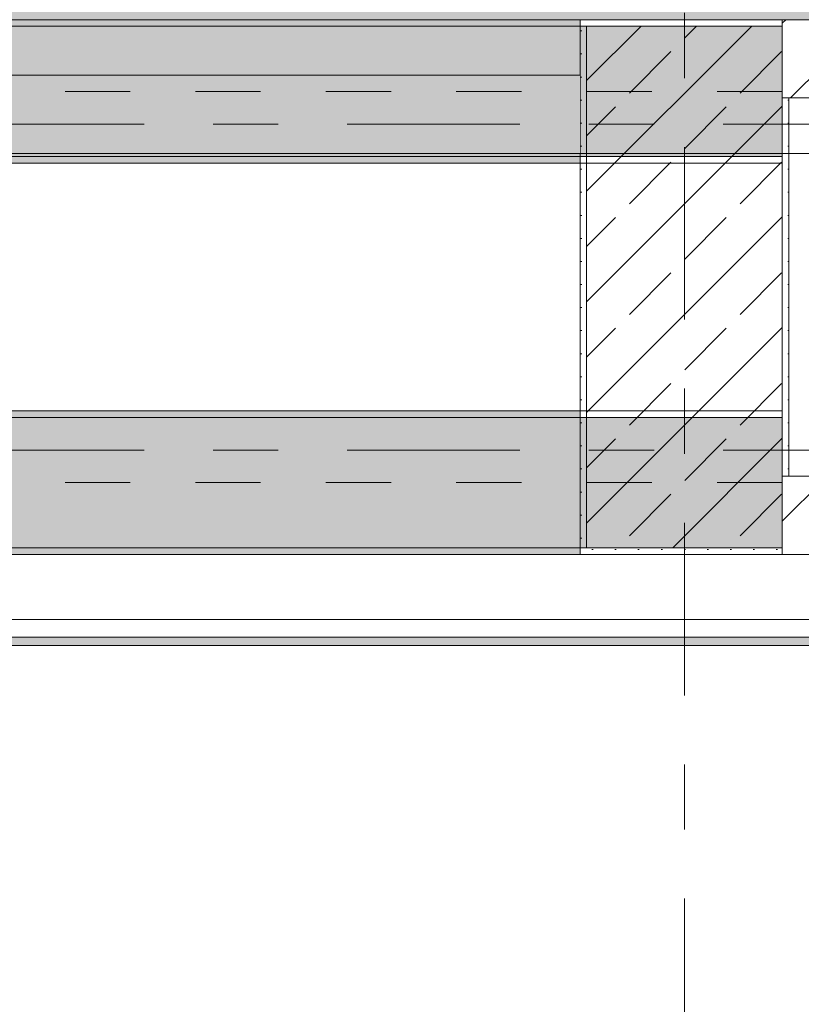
# Model space of a CAD drawing. Header units: metres. Extents: x -3.6 to 84.5, y -11 to 16.8.
# Tile 323 of 361: x 60.7 to 61.9, y 4.5 to 6. Entities that reach past the tile are written whole.
import ezdxf

# ---------------------------------------------------------------- set-up
doc = ezdxf.new("R2010")
doc.units = ezdxf.units.M
doc.header["$MEASUREMENT"] = 0
for name, pattern in [('Achse', [0.2, 0.1, -0.05, 0, -0.05]), ('Punktlinie weit', [0.06, 0.01, -0.05]), ('Strichlinie doppelt', [0.546806, 0.264583, -0.105833, 0.070556, -0.105833]), ('Wipeout_Contour', [1, 0, -1])]:
    doc.linetypes.add(name, pattern=pattern)
for name, color, linetype in [('451 - Universal.Achsen Raster', 7, 'Continuous'), ('605 - Struktur.Wand Innen', 7, 'Continuous'), ('607 - Struktur.Stütze', 7, 'Continuous'), ('608 - Struktur.Träger', 7, 'Continuous'), ('Neubau_651 - Abdeckung.Decke abgehängt_ bekleidet', 7, 'Continuous'), ('Neubau_653 - Abdeckung.TB Verkofferung', 7, 'Continuous')]:
    doc.layers.add(name, color=color, linetype=linetype)
pattern_1 = [(45, (0, 0), (-0.01767767, 0.01767767), [0, -0.025])]
pattern_2 = [(45, (0, 0), (-0.08485281, 0.08485281), []), (45, (-0.04243, 0.04243), (-0.08485281, 0.08485281), [0.09, -0.03])]
pattern_3 = [(45, (0, 0), (-0.06363961, 0.06363961), [])]

msp = doc.modelspace()

# ---------------------------------------------------------------- hatches: boundary and pattern name
at = {"layer": '607 - Struktur.Stütze', "linetype": 'Continuous', "lineweight": 0, "true_color": 0x000000}
h = msp.add_hatch(dxfattribs=at)
h.set_pattern_fill('Gips_0001', color=18, style=0, pattern_type=2)
h.set_pattern_definition(pattern_1)
h.paths.add_polyline_path([(61.88, 6.01), (61.57, 6.01), (61.57, 5.19), (61.88, 5.19), (61.88, 5.2), (61.58, 5.2), (61.58, 6), (61.88, 6)])
h = msp.add_hatch(dxfattribs=at)
h.set_pattern_fill('Beton__Stahlbeton_0001', color=18, style=0, pattern_type=2)
h.set_pattern_definition(pattern_2)
h.paths.add_polyline_path([(61.58, 5.2), (61.88, 5.2), (61.88, 6), (61.58, 6)])
h = msp.add_hatch(dxfattribs=at)
h.set_pattern_fill('Gips_0001', color=18, style=0, pattern_type=2)
h.set_pattern_definition(pattern_1)
h.paths.add_polyline_path([(61.88, 5.31), (61.89, 5.31), (61.89, 5.89), (61.88, 5.89)])
at = {"layer": '608 - Struktur.Träger', "linetype": 'Continuous', "lineweight": 0, "true_color": 0x000000}
h = msp.add_hatch(dxfattribs=at)
h.set_pattern_fill('Gips_0001', color=18, style=0, pattern_type=2)
h.set_pattern_definition(pattern_1)
h.paths.add_polyline_path([(54.69, 6.01), (54.69, 6), (61.57, 6), (61.57, 6.01)])
h = msp.add_hatch(dxfattribs=at)
h.set_pattern_fill('Gips_0001', color=18, style=0, pattern_type=2)
h.set_pattern_definition(pattern_1)
h.paths.add_polyline_path([(58.205, 5.41), (58.205, 5.4), (61.57, 5.4), (61.57, 5.41)])
h = msp.add_hatch(dxfattribs=at)
h.set_pattern_fill('Gips_0001', color=18, style=0, pattern_type=2)
h.set_pattern_definition(pattern_1)
h.paths.add_polyline_path([(58.205, 5.2), (58.205, 5.19), (61.57, 5.19), (61.57, 5.2)])
at = {"layer": 'Neubau_651 - Abdeckung.Decke abgehängt_ bekleidet', "linetype": 'Continuous', "lineweight": 13, "true_color": 0xffbfbf}
h = msp.add_hatch(dxfattribs=at)
h.set_pattern_fill('sechseckig_0001', color=254, style=0, pattern_type=2)
h.set_pattern_definition([(90, (0, 0), (-0.12990375, 0), [0.075, -0.15]), (90, (-0.06495, 0.1125), (-0.12990375, 0), [0.075, -0.15]), (150, (5e-18, 0.075), (0.06495188, 0.11249995), [0.075, -0.15]), (150, (-0.1299, 0.075), (0.06495188, 0.11249995), [0.075, -0.15]), (210, (0, 0), (-0.06495187, 0.11249995), [0.075, -0.15]), (210, (-0.1299, 8e-18), (-0.06495187, 0.11249995), [0.075, -0.15])])
h.paths.add_polyline_path([(54.37, 6.135), (54.37, 6.01), (61.88, 6.01), (62.025, 6.01), (62.025, 8.09), (61.88, 8.09), (54.37, 8.09)])
h.paths.add_polyline_path([(58.3325, 7.39), (59.0325, 7.39), (59.0325, 6.71), (58.3325, 6.71)], flags=0)
at = {"layer": 'Neubau_653 - Abdeckung.TB Verkofferung', "linetype": 'Continuous', "lineweight": 0, "true_color": 0x000000}
h = msp.add_hatch(dxfattribs=at)
h.set_pattern_fill('Gips_0001', color=18, style=0, pattern_type=2)
h.set_pattern_definition(pattern_1)
h.paths.add_polyline_path([(58.205, 5.0505), (62.025, 5.0505), (62.025, 5.063), (58.205, 5.063)])

# ---------------------------------------------------------------- linework, layer by layer
at = {"layer": '451 - Universal.Achsen Raster', "color": 160, "linetype": 'Strichlinie doppelt', "lineweight": 9, "true_color": 0x3232ff}
for p, q in [((61.73, -10.585), (61.73, 16.355)), ((64.935, 5.35), (-3.175, 5.35))]:
    msp.add_line(p, q, dxfattribs=at)
at = {"layer": '607 - Struktur.Stütze', "color": 7, "linetype": 'Continuous', "lineweight": 5, "flags": 128}
for points in [[(61.88, 6.01), (61.57, 6.01), (61.57, 5.19), (61.88, 5.19)], [(61.89, 5.31), (61.89, 5.89)]]:
    msp.add_lwpolyline(points, dxfattribs=at)
at = {"layer": '607 - Struktur.Stütze', "color": 7, "linetype": 'Continuous', "lineweight": 13, "flags": 128}
msp.add_lwpolyline([(61.58, 5.2), (61.88, 5.2), (61.88, 6), (61.58, 6)], close=True, dxfattribs=at)
at = {"layer": '608 - Struktur.Träger', "color": 7, "linetype": 'Continuous', "lineweight": 5}
for p, q in [((61.57, 6.01), (54.69, 6.01)), ((61.57, 6.01), (61.57, 6)), ((61.57, 5.79), (58.205, 5.79)), ((61.57, 5.41), (58.205, 5.41)), ((61.57, 5.41), (61.57, 5.4)), ((61.57, 5.2), (61.57, 5.19)), ((61.57, 5.19), (58.205, 5.19))]:
    msp.add_line(p, q, dxfattribs=at)
at = {"layer": '608 - Struktur.Träger', "color": 7, "linetype": 'Continuous', "lineweight": 13}
for p, q in [((61.57, 6), (54.69, 6)), ((0.38, 5.79), (61.88, 5.79)), ((0.38, 5.41), (61.88, 5.41)), ((61.57, 5.4), (58.205, 5.4)), ((61.88, 5.4), (61.57, 5.4))]:
    msp.add_line(p, q, dxfattribs=at)
at = {"layer": 'Neubau_651 - Abdeckung.Decke abgehängt_ bekleidet', "color": 1, "linetype": 'Punktlinie weit', "lineweight": 13, "flags": 128}
msp.add_lwpolyline([(54.37, 6.135), (54.37, 6.01), (61.88, 6.01), (62.025, 6.01), (62.025, 8.09), (61.88, 8.09), (54.37, 8.09)], close=True, dxfattribs=at)
at = {"layer": 'Neubau_653 - Abdeckung.TB Verkofferung', "color": 1, "linetype": 'Continuous', "lineweight": 9}
for p, q in [((54.605, 5.805), (62.025, 5.805)), ((54.605, 5.0505), (62.025, 5.0505))]:
    msp.add_line(p, q, dxfattribs=at)
at = {"layer": 'Neubau_653 - Abdeckung.TB Verkofferung', "color": 1, "linetype": 'Continuous', "lineweight": 5}
for p, q in [((62.025, 5.19), (58.205, 5.19)), ((62.025, 5.09), (58.205, 5.09)), ((62.025, 5.063), (58.205, 5.063)), ((62.025, 5.0505), (58.205, 5.0505))]:
    msp.add_line(p, q, dxfattribs=at)

# ---------------------------------------------------------------- next in the draw order: wipeouts: each hides what was drawn before it
at = {"color": 254, "linetype": 'Wipeout_Contour', "lineweight": 0, "ltscale": 248.958034}
msp.add_wipeout([(61.88, 5.89), (62.025, 5.89), (62.025, 6.01), (61.88, 6.01)], dxfattribs=at).dxf.layer = '605 - Struktur.Wand Innen'
at = {"color": 254, "linetype": 'Wipeout_Contour', "lineweight": 0, "ltscale": 240.699655}
msp.add_wipeout([(58.205, 5.925), (58.205, 5.805), (61.57, 5.805), (61.57, 5.925)], dxfattribs=at).dxf.layer = '605 - Struktur.Wand Innen'
at = {"color": 254, "linetype": 'Wipeout_Contour', "lineweight": 0, "ltscale": 248.706025}
msp.add_wipeout([(61.88, 5.19), (62.025, 5.19), (62.025, 5.31), (61.88, 5.31)], dxfattribs=at).dxf.layer = '605 - Struktur.Wand Innen'

# ---------------------------------------------------------------- next in the draw order: hatches: boundary and pattern name
at = {"layer": '605 - Struktur.Wand Innen', "linetype": 'Continuous', "lineweight": 0, "true_color": 0x000000}
h = msp.add_hatch(dxfattribs=at)
h.set_pattern_fill('MW_Ziegel_0001', color=18, style=0, pattern_type=2)
h.set_pattern_definition(pattern_3)
h.paths.add_polyline_path([(61.88, 5.89), (62.025, 5.89), (62.025, 6.01), (61.88, 6.01)])
h = msp.add_hatch(dxfattribs=at)
h.set_pattern_fill('MW_Ziegel_0001', color=18, style=0, pattern_type=2)
h.set_pattern_definition(pattern_3)
h.paths.add_polyline_path([(61.88, 5.19), (62.025, 5.19), (62.025, 5.31), (61.88, 5.31)])
at = {"layer": '608 - Struktur.Träger', "linetype": 'Continuous', "lineweight": 0, "true_color": 0x000000}
h = msp.add_hatch(dxfattribs=at)
h.set_pattern_fill('Beton__Stahlbeton_0001', color=18, style=0, pattern_type=2)
h.set_pattern_definition(pattern_2)
h.paths.add_polyline_path([(0.69, 6), (0.38, 6), (0.38, 5.8), (0.69, 5.8), (4.025, 5.8), (4.21, 5.8), (7.57, 5.8), (7.89, 5.8), (11.17, 5.8), (11.49, 5.8), (14.85, 5.8), (15.005, 5.8), (18.37, 5.8), (18.69, 5.8), (22.03, 5.8), (22.19, 5.8), (25.57, 5.8), (25.89, 5.8), (32.77, 5.8), (33.09, 5.8), (36.455, 5.8), (36.605, 5.8), (39.97, 5.8), (40.29, 5.8), (47.17, 5.8), (47.49, 5.8), (50.86, 5.8), (51.005, 5.8), (54.37, 5.8), (54.69, 5.8), (58.065, 5.8), (58.205, 5.8), (61.57, 5.8), (61.88, 5.8), (61.88, 6), (61.57, 6), (54.69, 6), (54.37, 6), (51, 6), (50.935, 6), (47.49, 6), (47.17, 6), (40.29, 6), (39.97, 6), (33.09, 6), (32.77, 6), (25.89, 6), (25.57, 6), (18.69, 6), (18.37, 6), (14.9575, 6), (14.8925, 6), (11.49, 6), (11.17, 6), (7.89, 6), (7.57, 6)])
h = msp.add_hatch(dxfattribs=at)
h.set_pattern_fill('Gips_0001', color=18, style=0, pattern_type=2)
h.set_pattern_definition(pattern_1)
h.paths.add_polyline_path([(58.205, 5.8), (58.205, 5.79), (61.57, 5.79), (61.57, 5.8)])
h = msp.add_hatch(dxfattribs=at)
h.set_pattern_fill('Beton__Stahlbeton_0001', color=18, style=0, pattern_type=2)
h.set_pattern_definition(pattern_2)
h.paths.add_polyline_path([(0.69, 5.4), (0.38, 5.4), (0.38, 5.2), (0.69, 5.2), (4.025, 5.2), (4.21, 5.2), (7.57, 5.2), (7.89, 5.2), (11.17, 5.2), (11.49, 5.2), (14.85, 5.2), (15.005, 5.2), (18.37, 5.2), (18.69, 5.2), (22.03, 5.2), (22.19, 5.2), (25.57, 5.2), (25.89, 5.2), (29.26, 5.2), (29.41, 5.2), (32.77, 5.2), (33.09, 5.2), (36.455, 5.2), (36.605, 5.2), (39.97, 5.2), (40.29, 5.2), (47.17, 5.2), (47.49, 5.2), (50.86, 5.2), (51.005, 5.2), (54.37, 5.2), (54.69, 5.2), (58.065, 5.2), (58.205, 5.2), (61.57, 5.2), (61.88, 5.2), (61.88, 5.4), (61.57, 5.4), (58.205, 5.4), (58.065, 5.4), (54.69, 5.4), (54.37, 5.4), (51.005, 5.4), (50.86, 5.4), (47.49, 5.4), (47.17, 5.4), (40.29, 5.4), (39.97, 5.4), (36.605, 5.4), (36.455, 5.4), (33.09, 5.4), (32.77, 5.4), (29.41, 5.4), (29.26, 5.4), (25.89, 5.4), (25.57, 5.4), (22.19, 5.4), (22.03, 5.4), (18.69, 5.4), (18.37, 5.4), (15.005, 5.4), (14.85, 5.4), (11.49, 5.4), (11.17, 5.4), (7.89, 5.4), (7.57, 5.4), (4.21, 5.4), (4.025, 5.4)])

# ---------------------------------------------------------------- next in the draw order: linework, layer by layer
at = {"layer": '451 - Universal.Achsen Raster', "color": 160, "linetype": 'Strichlinie doppelt', "lineweight": 9, "true_color": 0x3232ff}
msp.add_line((64.935, 5.85), (-3.175, 5.85), dxfattribs=at)
at = {"layer": '605 - Struktur.Wand Innen', "color": 7, "linetype": 'Continuous', "lineweight": 18, "flags": 128}
for points in [[(62.025, 6.01), (61.88, 6.01)], [(61.88, 6.01), (61.88, 6)], [(61.88, 5.89), (62.025, 5.89)], [(62.025, 5.31), (61.88, 5.31)], [(61.88, 5.2), (61.88, 5.19)], [(61.88, 5.19), (62.025, 5.19)]]:
    msp.add_lwpolyline(points, dxfattribs=at)
at = {"layer": '605 - Struktur.Wand Innen', "color": 7, "linetype": 'Continuous', "lineweight": 13, "flags": 128}
for points in [[(61.57, 5.925), (58.205, 5.925)], [(58.205, 5.805), (61.57, 5.805)]]:
    msp.add_lwpolyline(points, dxfattribs=at)
at = {"layer": '608 - Struktur.Träger', "color": 7, "linetype": 'Continuous', "lineweight": 13}
for p, q in [((61.88, 5.79), (61.88, 6.01)), ((61.88, 6), (61.57, 6)), ((61.88, 5.19), (61.88, 5.41)), ((0.38, 5.19), (61.88, 5.19))]:
    msp.add_line(p, q, dxfattribs=at)
at = {"layer": '608 - Struktur.Träger', "color": 7, "linetype": 'Continuous', "lineweight": 9}
for p, q in [((61.88, 6), (61.88, 5.8)), ((61.88, 5.4), (61.88, 5.2))]:
    msp.add_line(p, q, dxfattribs=at)
at = {"layer": '608 - Struktur.Träger', "color": 7, "linetype": 'Achse', "lineweight": 9}
for p, q in [((0.38, 5.9), (61.88, 5.9)), ((0.38, 5.3), (61.88, 5.3))]:
    msp.add_line(p, q, dxfattribs=at)
at = {"layer": '608 - Struktur.Träger', "color": 7, "linetype": 'Continuous', "lineweight": 5}
msp.add_line((61.57, 5.8), (61.57, 5.79), dxfattribs=at)
at = {"layer": '608 - Struktur.Träger', "color": 7, "linetype": 'Continuous', "lineweight": 13, "flags": 128}
for points in [[(61.88, 5.8), (61.57, 5.8), (58.205, 5.8), (58.065, 5.8), (54.69, 5.8), (54.37, 5.8), (51.005, 5.8), (50.86, 5.8), (47.49, 5.8)], [(61.88, 5.2), (61.57, 5.2), (58.205, 5.2), (58.065, 5.2), (54.69, 5.2), (54.37, 5.2), (51.005, 5.2), (50.86, 5.2), (47.49, 5.2)]]:
    msp.add_lwpolyline(points, dxfattribs=at)

doc.saveas('drawing.dxf')
